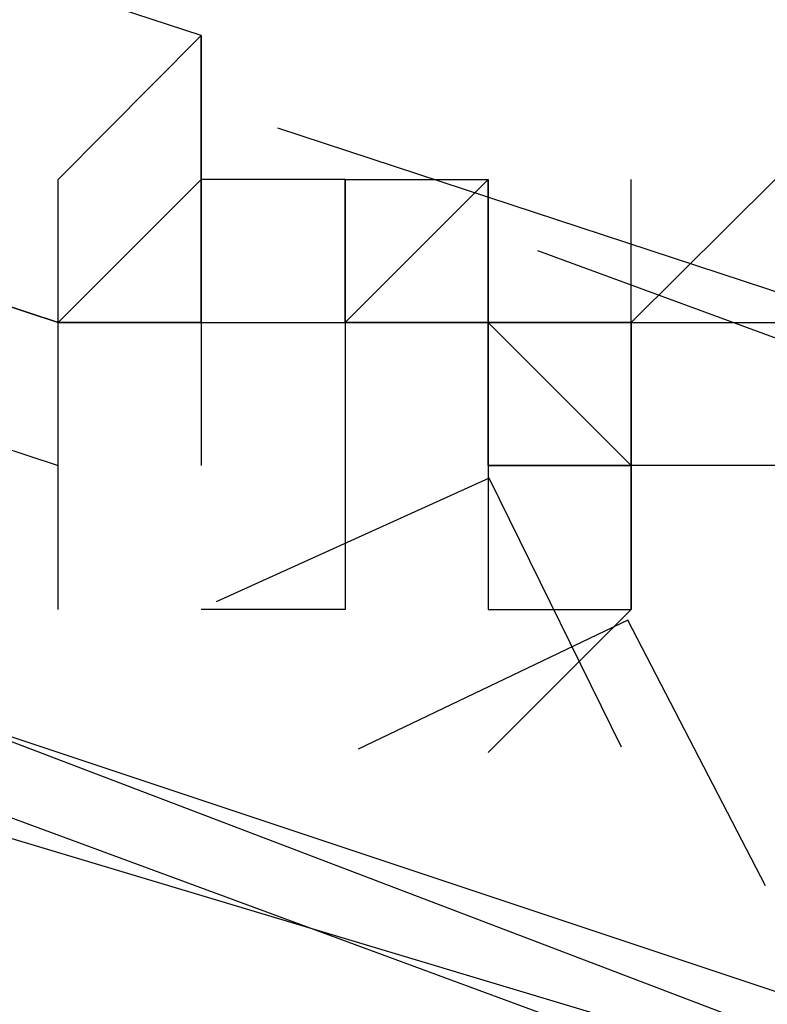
# Model space of a CAD drawing. Header units: feet. Extents: x -79 to 198, y -22 to 181.
# Tile 948 of 982: x 123.1564 to 123.226, y 148.0477 to 148.1393. Entities that reach past the tile are written whole.
import ezdxf

# ---------------------------------------------------------------- set-up
doc = ezdxf.new("R2010")
doc.units = ezdxf.units.FT
doc.layers.add('A-LINEA', color=7, linetype='CONTINUOUS')

msp = doc.modelspace()

# ---------------------------------------------------------------- linework, layer by layer
at = {"layer": 'A-LINEA'}
for p, q in [((123.1733, 148.1378), (123.1733, 148.1378)), ((123.1733, 148.1378), (123.1733, 148.1378)), ((123.1733, 148.1378), (123.1733, 148.1244)), ((123.1733, 148.1378), (123.1733, 148.1244)), ((123.1733, 148.1378), (123.1733, 148.1378)), ((123.1733, 148.1378), (123.1733, 148.1378)), ((123.1733, 148.1378), (123.1733, 148.1244)), ((123.1733, 148.1378), (123.1733, 148.1244)), ((123.1804, 148.1292), (123.2355, 148.1111)), ((123.1804, 148.1292), (123.2355, 148.1111)), ((123.1733, 148.1244), (123.1733, 148.1244)), ((123.1733, 148.1244), (123.1733, 148.1111)), ((123.1733, 148.1244), (123.1733, 148.1244)), ((123.1733, 148.1244), (123.1733, 148.1244)), ((123.1733, 148.1244), (123.1733, 148.1244)), ((123.1733, 148.1244), (123.1733, 148.1244)), ((123.1733, 148.1244), (123.1733, 148.1244)), ((123.1733, 148.1244), (123.1733, 148.1244)), ((123.1733, 148.1244), (123.1733, 148.1244)), ((123.1733, 148.1111), (123.1733, 148.1244)), ((123.1733, 148.1244), (123.1733, 148.1244)), ((123.1733, 148.1244), (123.1733, 148.1244)), ((123.1733, 148.1244), (123.1733, 148.1244)), ((123.1733, 148.1244), (123.1733, 148.1244)), ((123.1733, 148.1244), (123.1733, 148.1244)), ((123.1733, 148.1244), (123.1733, 148.1244)), ((123.1733, 148.1244), (123.1733, 148.1244)), ((123.1733, 148.1244), (123.1733, 148.1244)), ((123.1733, 148.1244), (123.1733, 148.1244)), ((123.1867, 148.1244), (123.1733, 148.1244)), ((123.1867, 148.1244), (123.1733, 148.1244)), ((123.1733, 148.1244), (123.1733, 148.1244)), ((123.1733, 148.1244), (123.1733, 148.1244)), ((123.1733, 148.1244), (123.1733, 148.1244)), ((123.1733, 148.1244), (123.1733, 148.1244)), ((123.1733, 148.1244), (123.1733, 148.1244)), ((123.1733, 148.1244), (123.1733, 148.1244)), ((123.1733, 148.1244), (123.1733, 148.1244)), ((123.1733, 148.1244), (123.1733, 148.1244)), ((123.1733, 148.1244), (123.1733, 148.1244)), ((123.1733, 148.1244), (123.1733, 148.1111)), ((123.1733, 148.1244), (123.1733, 148.1244)), ((123.1733, 148.1244), (123.1733, 148.1244)), ((123.1733, 148.1244), (123.1733, 148.1244)), ((123.1733, 148.1244), (123.1733, 148.1244)), ((123.1733, 148.1244), (123.1733, 148.1244)), ((123.1733, 148.1244), (123.1733, 148.1244)), ((123.1733, 148.1244), (123.1733, 148.1244)), ((123.1733, 148.1111), (123.1733, 148.1244)), ((123.1733, 148.1244), (123.1733, 148.1244)), ((123.1733, 148.1244), (123.1733, 148.1244)), ((123.1733, 148.1244), (123.1733, 148.1244)), ((123.1733, 148.1244), (123.1733, 148.1244)), ((123.1733, 148.1244), (123.1733, 148.1244)), ((123.1733, 148.1244), (123.1733, 148.1244)), ((123.1733, 148.1244), (123.1733, 148.1244)), ((123.1733, 148.1244), (123.1733, 148.1244)), ((123.1733, 148.1244), (123.1733, 148.1244)), ((123.1867, 148.1244), (123.1733, 148.1244)), ((123.1867, 148.1244), (123.1733, 148.1244)), ((123.1733, 148.1244), (123.1733, 148.1244)), ((123.1733, 148.1244), (123.1733, 148.1244)), ((123.1733, 148.1244), (123.1733, 148.1244)), ((123.1733, 148.1244), (123.1733, 148.1244)), ((123.1733, 148.1244), (123.1733, 148.1244)), ((123.1733, 148.1244), (123.1733, 148.1244)), ((123.1733, 148.1244), (123.1733, 148.1244)), ((123.1733, 148.1244), (123.1733, 148.1244)), ((123.1867, 148.1111), (123.2, 148.1244)), ((123.1867, 148.1244), (123.1867, 148.1244)), ((123.1867, 148.1244), (123.1867, 148.1244)), ((123.1867, 148.1244), (123.2, 148.1244)), ((123.1867, 148.1244), (123.2, 148.1244)), ((123.1867, 148.1244), (123.1867, 148.1244)), ((123.1867, 148.1244), (123.1867, 148.1244)), ((123.1867, 148.1244), (123.1867, 148.1244)), ((123.1867, 148.1244), (123.1867, 148.1244)), ((123.1867, 148.1244), (123.1867, 148.1244)), ((123.1867, 148.1244), (123.1867, 148.1244)), ((123.1867, 148.1244), (123.1867, 148.1244)), ((123.1867, 148.1244), (123.1867, 148.1244)), ((123.1867, 148.1244), (123.1867, 148.1244)), ((123.1867, 148.1244), (123.1867, 148.1244)), ((123.1867, 148.1244), (123.1867, 148.1244)), ((123.1867, 148.1244), (123.1867, 148.1244)), ((123.1867, 148.1244), (123.1867, 148.1244)), ((123.1867, 148.1244), (123.1867, 148.1244)), ((123.1867, 148.1244), (123.1867, 148.1244)), ((123.1867, 148.1244), (123.1867, 148.1244)), ((123.1867, 148.1244), (123.1867, 148.1244)), ((123.1867, 148.1244), (123.1867, 148.1244)), ((123.1867, 148.1244), (123.1867, 148.1244)), ((123.1867, 148.1244), (123.1867, 148.1244)), ((123.1867, 148.1244), (123.1867, 148.1244)), ((123.1867, 148.1244), (123.1867, 148.1244)), ((123.1867, 148.1111), (123.2, 148.1244)), ((123.1867, 148.1244), (123.1867, 148.1244)), ((123.1867, 148.1244), (123.1867, 148.1244)), ((123.1867, 148.1244), (123.2, 148.1244)), ((123.1867, 148.1244), (123.2, 148.1244)), ((123.1867, 148.1244), (123.1867, 148.1244)), ((123.1867, 148.1244), (123.1867, 148.1244)), ((123.1867, 148.1244), (123.1867, 148.1244)), ((123.1867, 148.1244), (123.1867, 148.1244)), ((123.1867, 148.1244), (123.1867, 148.1244)), ((123.1867, 148.1244), (123.1867, 148.1244)), ((123.1867, 148.1244), (123.1867, 148.1244)), ((123.1867, 148.1244), (123.1867, 148.1244)), ((123.1867, 148.1244), (123.1867, 148.1244)), ((123.1867, 148.1244), (123.1867, 148.1244)), ((123.1867, 148.1244), (123.1867, 148.1244)), ((123.1867, 148.1244), (123.1867, 148.1244)), ((123.1867, 148.1244), (123.1867, 148.1244)), ((123.1867, 148.1244), (123.1867, 148.1244)), ((123.1867, 148.1244), (123.1867, 148.1244)), ((123.1867, 148.1244), (123.1867, 148.1244)), ((123.1867, 148.1244), (123.1867, 148.1244)), ((123.1867, 148.1244), (123.1867, 148.1244)), ((123.1867, 148.1244), (123.1867, 148.1244)), ((123.1867, 148.1244), (123.1867, 148.1244)), ((123.1867, 148.1244), (123.1867, 148.1244)), ((123.1867, 148.1244), (123.1867, 148.1244)), ((123.2, 148.1244), (123.2, 148.1244)), ((123.2, 148.1244), (123.2, 148.1244)), ((123.2, 148.1244), (123.2, 148.1244)), ((123.2, 148.1244), (123.2, 148.1244)), ((123.2, 148.1111), (123.2, 148.1244)), ((123.2, 148.1244), (123.2, 148.1244)), ((123.2, 148.1244), (123.2, 148.1244)), ((123.2, 148.1244), (123.2, 148.1244)), ((123.2, 148.1244), (123.2, 148.1244)), ((123.2, 148.1244), (123.2, 148.1244)), ((123.2, 148.1244), (123.2, 148.1244)), ((123.2, 148.1244), (123.2, 148.1244)), ((123.2, 148.1244), (123.2, 148.1244)), ((123.2, 148.1244), (123.2, 148.1244)), ((123.2, 148.1244), (123.2, 148.1244)), ((123.2, 148.1244), (123.2, 148.1244)), ((123.2, 148.1244), (123.2, 148.1244)), ((123.2, 148.1244), (123.2, 148.1244)), ((123.2, 148.1244), (123.2, 148.1244)), ((123.2, 148.1244), (123.2, 148.1111)), ((123.2, 148.1244), (123.2, 148.1244)), ((123.2, 148.1244), (123.2, 148.1244)), ((123.2, 148.1244), (123.2, 148.1244)), ((123.2, 148.1244), (123.2, 148.1244)), ((123.2, 148.1244), (123.2, 148.1244)), ((123.2, 148.1244), (123.2, 148.1244)), ((123.2, 148.1244), (123.2, 148.1244)), ((123.2, 148.1244), (123.2, 148.1244)), ((123.2, 148.1244), (123.2, 148.1244)), ((123.2, 148.1244), (123.2, 148.1244)), ((123.2, 148.1111), (123.2, 148.1244)), ((123.2, 148.1244), (123.2, 148.1244)), ((123.2, 148.1244), (123.2, 148.1244)), ((123.2, 148.1244), (123.2, 148.1244)), ((123.2, 148.1244), (123.2, 148.1244)), ((123.2, 148.1244), (123.2, 148.1244)), ((123.2, 148.1244), (123.2, 148.1244)), ((123.2, 148.1244), (123.2, 148.1244)), ((123.2, 148.1244), (123.2, 148.1244)), ((123.2, 148.1244), (123.2, 148.1244)), ((123.2, 148.1244), (123.2, 148.1244)), ((123.2, 148.1244), (123.2, 148.1244)), ((123.2, 148.1244), (123.2, 148.1244)), ((123.2, 148.1244), (123.2, 148.1244)), ((123.2, 148.1244), (123.2, 148.1244)), ((123.2, 148.1244), (123.2, 148.1111)), ((123.2, 148.1244), (123.2, 148.1244)), ((123.2, 148.1244), (123.2, 148.1244)), ((123.2, 148.1244), (123.2, 148.1244)), ((123.2, 148.1244), (123.2, 148.1244)), ((123.2, 148.1244), (123.2, 148.1244)), ((123.2, 148.1244), (123.2, 148.1244)), ((123.2133, 148.1111), (123.2133, 148.1244)), ((123.2133, 148.1244), (123.2133, 148.1244)), ((123.2133, 148.1244), (123.2133, 148.1244)), ((123.2133, 148.1244), (123.2133, 148.1244)), ((123.2267, 148.1244), (123.2133, 148.1111)), ((123.2133, 148.1111), (123.2133, 148.1244)), ((123.2133, 148.1244), (123.2133, 148.1244)), ((123.2133, 148.1244), (123.2133, 148.1244)), ((123.2133, 148.1244), (123.2133, 148.1244)), ((123.2267, 148.1244), (123.2133, 148.1111)), ((123.2046, 148.1178), (123.259, 148.0978)), ((123.2046, 148.1178), (123.259, 148.0978)), ((123.16, 148.1111), (123.16, 148.1111)), ((123.16, 148.1111), (123.1733, 148.1111)), ((123.16, 148.1111), (123.16, 148.1111)), ((123.16, 148.1111), (123.16, 148.1111)), ((123.16, 148.1111), (123.16, 148.1111)), ((123.16, 148.1111), (123.16, 148.1111)), ((123.16, 148.1111), (123.16, 148.1111)), ((123.16, 148.1111), (123.16, 148.1111)), ((123.1733, 148.1111), (123.16, 148.1111)), ((123.1733, 148.1111), (123.16, 148.1111)), ((123.16, 148.1111), (123.16, 148.1111)), ((123.16, 148.1111), (123.16, 148.1111)), ((123.16, 148.1111), (123.1733, 148.1111)), ((123.16, 148.1111), (123.16, 148.1111)), ((123.16, 148.1111), (123.16, 148.1111)), ((123.16, 148.1111), (123.16, 148.1111)), ((123.16, 148.1111), (123.16, 148.1111)), ((123.16, 148.1111), (123.16, 148.1111)), ((123.16, 148.1111), (123.16, 148.1111)), ((123.1733, 148.1111), (123.16, 148.1111)), ((123.1733, 148.1111), (123.16, 148.1111)), ((123.16, 148.1111), (123.16, 148.1111)), ((123.1733, 148.1111), (123.1733, 148.1111)), ((123.1733, 148.1111), (123.1733, 148.1111)), ((123.1733, 148.1111), (123.1733, 148.1111)), ((123.1733, 148.1111), (123.1733, 148.1111)), ((123.1733, 148.1111), (123.1733, 148.1111)), ((123.1733, 148.1111), (123.1733, 148.1111)), ((123.1733, 148.1111), (123.1733, 148.1111)), ((123.1733, 148.1111), (123.1733, 148.1111)), ((123.1733, 148.1111), (123.1733, 148.1111)), ((123.1733, 148.1111), (123.1733, 148.1111)), ((123.1733, 148.1111), (123.1733, 148.1111)), ((123.1733, 148.1111), (123.1867, 148.1111)), ((123.1733, 148.1111), (123.1733, 148.1111)), ((123.1733, 148.1111), (123.1733, 148.1111)), ((123.1733, 148.1111), (123.1867, 148.1111)), ((123.1733, 148.1111), (123.1733, 148.1111)), ((123.1733, 148.1111), (123.1733, 148.1111)), ((123.1733, 148.1111), (123.1733, 148.0978)), ((123.1733, 148.1111), (123.1733, 148.1111)), ((123.1733, 148.1111), (123.1733, 148.1111)), ((123.1733, 148.1111), (123.1733, 148.1111)), ((123.1733, 148.1111), (123.1733, 148.1111)), ((123.1733, 148.1111), (123.1733, 148.0978)), ((123.1733, 148.1111), (123.1733, 148.1111)), ((123.1733, 148.1111), (123.1733, 148.1111)), ((123.1733, 148.1111), (123.1733, 148.1111)), ((123.1733, 148.1111), (123.1733, 148.1111)), ((123.1733, 148.1111), (123.1733, 148.1111)), ((123.1733, 148.1111), (123.1733, 148.1111)), ((123.1733, 148.1111), (123.1733, 148.1111)), ((123.1733, 148.1111), (123.1733, 148.1111)), ((123.1733, 148.1111), (123.1733, 148.1111)), ((123.1733, 148.1111), (123.1733, 148.1111)), ((123.1733, 148.1111), (123.1733, 148.1111)), ((123.1733, 148.1111), (123.1733, 148.1111)), ((123.1733, 148.1111), (123.1733, 148.1111)), ((123.1733, 148.1111), (123.1733, 148.1111)), ((123.1733, 148.1111), (123.1733, 148.1111)), ((123.1733, 148.1111), (123.1867, 148.1111)), ((123.1733, 148.1111), (123.1733, 148.1111)), ((123.1733, 148.1111), (123.1733, 148.1111)), ((123.1733, 148.1111), (123.1867, 148.1111)), ((123.1733, 148.1111), (123.1733, 148.1111)), ((123.1733, 148.1111), (123.1733, 148.1111)), ((123.1733, 148.1111), (123.1733, 148.0978)), ((123.1733, 148.1111), (123.1733, 148.1111)), ((123.1733, 148.1111), (123.1733, 148.1111)), ((123.1733, 148.1111), (123.1733, 148.1111)), ((123.1733, 148.1111), (123.1733, 148.1111)), ((123.1733, 148.1111), (123.1733, 148.0978)), ((123.1733, 148.1111), (123.1733, 148.1111)), ((123.1733, 148.1111), (123.1733, 148.1111)), ((123.1733, 148.1111), (123.1733, 148.1111)), ((123.1733, 148.1111), (123.1733, 148.1111)), ((123.1867, 148.1111), (123.1867, 148.1111)), ((123.1867, 148.1111), (123.1867, 148.1111)), ((123.2, 148.1111), (123.1867, 148.1111)), ((123.2, 148.1111), (123.1867, 148.1111)), ((123.1867, 148.1111), (123.1867, 148.1111)), ((123.1867, 148.1111), (123.1867, 148.1111)), ((123.1867, 148.1111), (123.1867, 148.1111)), ((123.1867, 148.1111), (123.1867, 148.1111)), ((123.1867, 148.1111), (123.1867, 148.1111)), ((123.2, 148.1111), (123.1867, 148.1111)), ((123.1867, 148.1111), (123.1867, 148.1111)), ((123.1867, 148.1111), (123.1867, 148.1111)), ((123.1867, 148.1111), (123.1867, 148.1111)), ((123.1867, 148.1111), (123.1867, 148.1111)), ((123.2, 148.1111), (123.1867, 148.1111)), ((123.1867, 148.1111), (123.1867, 148.1111)), ((123.1867, 148.1111), (123.1867, 148.1111)), ((123.1867, 148.1111), (123.1867, 148.1111)), ((123.1867, 148.1111), (123.1867, 148.1111)), ((123.1867, 148.1111), (123.1867, 148.1111)), ((123.1867, 148.1111), (123.1867, 148.1111)), ((123.1867, 148.1111), (123.1867, 148.1111)), ((123.1867, 148.1111), (123.1867, 148.1111)), ((123.1867, 148.1111), (123.1867, 148.1111)), ((123.1867, 148.1111), (123.1867, 148.1111)), ((123.1867, 148.1111), (123.1867, 148.1111)), ((123.1867, 148.1111), (123.1867, 148.1111)), ((123.1867, 148.1111), (123.1867, 148.1111)), ((123.1867, 148.1111), (123.1867, 148.1111)), ((123.1867, 148.1111), (123.2, 148.1111)), ((123.1867, 148.1111), (123.1867, 148.1111)), ((123.1867, 148.1111), (123.1867, 148.1111)), ((123.1867, 148.1111), (123.1867, 148.0978)), ((123.1867, 148.1111), (123.1867, 148.1111)), ((123.1867, 148.1111), (123.1867, 148.1111)), ((123.1867, 148.1111), (123.1867, 148.1111)), ((123.1867, 148.1111), (123.1867, 148.1111)), ((123.1867, 148.1111), (123.1867, 148.1111)), ((123.1867, 148.1111), (123.1867, 148.1111)), ((123.1867, 148.1111), (123.1867, 148.1111)), ((123.1867, 148.1111), (123.1867, 148.1111)), ((123.1867, 148.1111), (123.1867, 148.1111)), ((123.1867, 148.1111), (123.1867, 148.1111)), ((123.1867, 148.1111), (123.1867, 148.1111)), ((123.1867, 148.1111), (123.1867, 148.1111)), ((123.1867, 148.1111), (123.1867, 148.1111)), ((123.1867, 148.1111), (123.1867, 148.1111)), ((123.1867, 148.1111), (123.1867, 148.1111)), ((123.2, 148.1111), (123.1867, 148.1111)), ((123.2, 148.1111), (123.1867, 148.1111)), ((123.1867, 148.1111), (123.1867, 148.1111)), ((123.1867, 148.1111), (123.1867, 148.1111)), ((123.1867, 148.1111), (123.1867, 148.1111)), ((123.1867, 148.1111), (123.1867, 148.1111)), ((123.1867, 148.1111), (123.1867, 148.1111)), ((123.2, 148.1111), (123.1867, 148.1111)), ((123.1867, 148.1111), (123.1867, 148.1111)), ((123.1867, 148.1111), (123.1867, 148.1111)), ((123.1867, 148.1111), (123.1867, 148.1111)), ((123.1867, 148.1111), (123.1867, 148.1111)), ((123.2, 148.1111), (123.1867, 148.1111)), ((123.1867, 148.1111), (123.1867, 148.1111)), ((123.1867, 148.1111), (123.1867, 148.1111)), ((123.1867, 148.1111), (123.1867, 148.1111)), ((123.1867, 148.1111), (123.1867, 148.1111)), ((123.1867, 148.1111), (123.1867, 148.1111)), ((123.1867, 148.1111), (123.1867, 148.1111)), ((123.1867, 148.1111), (123.1867, 148.1111)), ((123.1867, 148.1111), (123.1867, 148.1111)), ((123.1867, 148.1111), (123.1867, 148.1111)), ((123.1867, 148.1111), (123.1867, 148.1111)), ((123.1867, 148.1111), (123.1867, 148.1111)), ((123.1867, 148.1111), (123.1867, 148.1111)), ((123.1867, 148.1111), (123.1867, 148.1111)), ((123.1867, 148.1111), (123.1867, 148.1111)), ((123.1867, 148.1111), (123.2, 148.1111)), ((123.1867, 148.1111), (123.1867, 148.1111)), ((123.1867, 148.1111), (123.1867, 148.1111)), ((123.1867, 148.1111), (123.1867, 148.0978)), ((123.1867, 148.1111), (123.1867, 148.1111)), ((123.1867, 148.1111), (123.1867, 148.1111)), ((123.1867, 148.1111), (123.1867, 148.1111)), ((123.1867, 148.1111), (123.1867, 148.1111)), ((123.1867, 148.1111), (123.1867, 148.1111)), ((123.1867, 148.1111), (123.1867, 148.1111)), ((123.1867, 148.1111), (123.1867, 148.1111)), ((123.1867, 148.1111), (123.1867, 148.1111)), ((123.1867, 148.1111), (123.1867, 148.1111)), ((123.1867, 148.1111), (123.1867, 148.1111)), ((123.1867, 148.1111), (123.1867, 148.1111)), ((123.1867, 148.1111), (123.1867, 148.1111)), ((123.1867, 148.1111), (123.1867, 148.1111)), ((123.2, 148.1111), (123.2, 148.1111)), ((123.2, 148.0978), (123.2, 148.1111)), ((123.2, 148.1111), (123.2, 148.1111)), ((123.2, 148.1111), (123.2, 148.1111)), ((123.2, 148.1111), (123.2, 148.1111)), ((123.2, 148.1111), (123.2, 148.1111)), ((123.2, 148.1111), (123.2, 148.1111)), ((123.2, 148.1111), (123.2, 148.1111)), ((123.2, 148.1111), (123.2, 148.0978)), ((123.2, 148.1111), (123.2, 148.1111)), ((123.2, 148.1111), (123.2, 148.1111)), ((123.2133, 148.0978), (123.2, 148.1111)), ((123.2, 148.1111), (123.2, 148.1111)), ((123.2, 148.1111), (123.2, 148.1111)), ((123.2, 148.1111), (123.2, 148.1111)), ((123.2, 148.1111), (123.2, 148.1111)), ((123.2, 148.1111), (123.2, 148.1111)), ((123.2, 148.1111), (123.2, 148.0978)), ((123.2, 148.1111), (123.2, 148.1111)), ((123.2, 148.1111), (123.2, 148.1111)), ((123.2, 148.1111), (123.2, 148.1111)), ((123.2, 148.1111), (123.2, 148.1111)), ((123.2, 148.1111), (123.2, 148.1111)), ((123.2, 148.1111), (123.2, 148.1111)), ((123.2, 148.1111), (123.2, 148.1111)), ((123.2, 148.1111), (123.2, 148.1111)), ((123.2, 148.1111), (123.2133, 148.1111)), ((123.2, 148.1111), (123.2, 148.1111)), ((123.2, 148.1111), (123.2, 148.1111)), ((123.2, 148.1111), (123.2, 148.1111)), ((123.2, 148.1111), (123.2, 148.1111)), ((123.2, 148.1111), (123.2, 148.1111)), ((123.2, 148.1111), (123.2, 148.1111)), ((123.2, 148.1111), (123.2, 148.1111)), ((123.2, 148.1111), (123.2, 148.1111)), ((123.2, 148.1111), (123.2, 148.1111)), ((123.2, 148.1111), (123.2, 148.1111)), ((123.2, 148.1111), (123.2, 148.1111)), ((123.2, 148.1111), (123.2, 148.1111)), ((123.2, 148.1111), (123.2, 148.1111)), ((123.2, 148.1111), (123.2, 148.1111)), ((123.2, 148.1111), (123.2, 148.1111)), ((123.2, 148.1111), (123.2, 148.1111)), ((123.2, 148.1111), (123.2, 148.1111)), ((123.2, 148.1111), (123.2, 148.1111)), ((123.2, 148.1111), (123.2, 148.1111)), ((123.2, 148.1111), (123.2, 148.0978)), ((123.2, 148.1111), (123.2, 148.1111)), ((123.2133, 148.1111), (123.2, 148.1111)), ((123.2, 148.0978), (123.2, 148.1111)), ((123.2, 148.1111), (123.2, 148.1111)), ((123.2, 148.0978), (123.2, 148.1111)), ((123.2, 148.1111), (123.2, 148.1111)), ((123.2, 148.1111), (123.2, 148.1111)), ((123.2, 148.1111), (123.2, 148.1111)), ((123.2, 148.1111), (123.2, 148.1111)), ((123.2, 148.1111), (123.2, 148.1111)), ((123.2, 148.1111), (123.2, 148.1111)), ((123.2, 148.1111), (123.2, 148.0978)), ((123.2, 148.1111), (123.2, 148.1111)), ((123.2, 148.1111), (123.2, 148.1111)), ((123.2133, 148.0978), (123.2, 148.1111)), ((123.2, 148.1111), (123.2, 148.1111)), ((123.2, 148.1111), (123.2, 148.1111)), ((123.2, 148.1111), (123.2, 148.1111)), ((123.2, 148.1111), (123.2, 148.1111)), ((123.2, 148.1111), (123.2, 148.1111)), ((123.2, 148.1111), (123.2, 148.0978)), ((123.2, 148.1111), (123.2, 148.1111)), ((123.2, 148.1111), (123.2, 148.1111)), ((123.2, 148.1111), (123.2, 148.1111)), ((123.2, 148.1111), (123.2, 148.1111)), ((123.2, 148.1111), (123.2, 148.1111)), ((123.2, 148.1111), (123.2, 148.1111)), ((123.2, 148.1111), (123.2, 148.1111)), ((123.2, 148.1111), (123.2, 148.1111)), ((123.2, 148.1111), (123.2133, 148.1111)), ((123.2, 148.1111), (123.2, 148.1111)), ((123.2, 148.1111), (123.2, 148.1111)), ((123.2, 148.1111), (123.2, 148.1111)), ((123.2, 148.1111), (123.2, 148.1111)), ((123.2, 148.1111), (123.2, 148.1111)), ((123.2, 148.1111), (123.2, 148.1111)), ((123.2, 148.1111), (123.2, 148.1111)), ((123.2, 148.1111), (123.2, 148.1111)), ((123.2, 148.1111), (123.2, 148.1111)), ((123.2, 148.1111), (123.2, 148.1111)), ((123.2, 148.1111), (123.2, 148.1111)), ((123.2, 148.1111), (123.2, 148.1111)), ((123.2, 148.1111), (123.2, 148.1111)), ((123.2, 148.1111), (123.2, 148.1111)), ((123.2, 148.1111), (123.2, 148.1111)), ((123.2, 148.1111), (123.2, 148.1111)), ((123.2, 148.1111), (123.2, 148.1111)), ((123.2, 148.1111), (123.2, 148.1111)), ((123.2, 148.1111), (123.2, 148.1111)), ((123.2, 148.1111), (123.2, 148.0978)), ((123.2, 148.1111), (123.2, 148.1111)), ((123.2133, 148.1111), (123.2, 148.1111)), ((123.2, 148.0978), (123.2, 148.1111)), ((123.2133, 148.1111), (123.2133, 148.1111)), ((123.2133, 148.1111), (123.2267, 148.1111)), ((123.2133, 148.0978), (123.2133, 148.1111)), ((123.2133, 148.1111), (123.2133, 148.1111)), ((123.2133, 148.1111), (123.2133, 148.1111)), ((123.2133, 148.1111), (123.2133, 148.1111)), ((123.2133, 148.1111), (123.2133, 148.1111)), ((123.2133, 148.1111), (123.2133, 148.1111)), ((123.2133, 148.1111), (123.2133, 148.1111)), ((123.2133, 148.1111), (123.2133, 148.1111)), ((123.2133, 148.1111), (123.2133, 148.1111)), ((123.2133, 148.1111), (123.2133, 148.1111)), ((123.2133, 148.1111), (123.2133, 148.1111)), ((123.2133, 148.1111), (123.2133, 148.1111)), ((123.2133, 148.1111), (123.2133, 148.1111)), ((123.2133, 148.1111), (123.2133, 148.1111)), ((123.2133, 148.1111), (123.2133, 148.1111)), ((123.2133, 148.1111), (123.2133, 148.1111)), ((123.2133, 148.1111), (123.2133, 148.1111)), ((123.2133, 148.1111), (123.2133, 148.1111)), ((123.2133, 148.1111), (123.2133, 148.0978)), ((123.2133, 148.1111), (123.2133, 148.1111)), ((123.2133, 148.1111), (123.2133, 148.1111)), ((123.2133, 148.1111), (123.2133, 148.1111)), ((123.2133, 148.1111), (123.2133, 148.1111)), ((123.2133, 148.1111), (123.2133, 148.1111)), ((123.2133, 148.0978), (123.2133, 148.1111)), ((123.2133, 148.1111), (123.2133, 148.1111)), ((123.2133, 148.1111), (123.2133, 148.1111)), ((123.2133, 148.1111), (123.2133, 148.1111)), ((123.2133, 148.1111), (123.2133, 148.1111)), ((123.2133, 148.1111), (123.2133, 148.1111)), ((123.2133, 148.1111), (123.2133, 148.1111)), ((123.2133, 148.1111), (123.2133, 148.1111)), ((123.2133, 148.1111), (123.2133, 148.1111)), ((123.2133, 148.1111), (123.2133, 148.1111)), ((123.2133, 148.1111), (123.2133, 148.1111)), ((123.2133, 148.1111), (123.2133, 148.1111)), ((123.2133, 148.1111), (123.2133, 148.1111)), ((123.2133, 148.1111), (123.2133, 148.1111)), ((123.2133, 148.1111), (123.2133, 148.1111)), ((123.2133, 148.1111), (123.2133, 148.1111)), ((123.2133, 148.1111), (123.2133, 148.1111)), ((123.2133, 148.1111), (123.2133, 148.1111)), ((123.2133, 148.1111), (123.2133, 148.1111)), ((123.2133, 148.1111), (123.2133, 148.1111)), ((123.2133, 148.1111), (123.2133, 148.1111)), ((123.2133, 148.1111), (123.2133, 148.1111)), ((123.2133, 148.1111), (123.2133, 148.1111)), ((123.2133, 148.1111), (123.2133, 148.1111)), ((123.2133, 148.1111), (123.2133, 148.1111)), ((123.2133, 148.1111), (123.2133, 148.1111)), ((123.2133, 148.1111), (123.2133, 148.1111)), ((123.2133, 148.1111), (123.2133, 148.1111)), ((123.2133, 148.1111), (123.2133, 148.1111)), ((123.2133, 148.1111), (123.2133, 148.1111)), ((123.2133, 148.1111), (123.2133, 148.1111)), ((123.2133, 148.1111), (123.2133, 148.1111)), ((123.2133, 148.1111), (123.2133, 148.1111)), ((123.2133, 148.1111), (123.2133, 148.1111)), ((123.2133, 148.1111), (123.2133, 148.1111)), ((123.2133, 148.1111), (123.2267, 148.1111)), ((123.2133, 148.0978), (123.2133, 148.1111)), ((123.2133, 148.1111), (123.2133, 148.1111)), ((123.2133, 148.1111), (123.2133, 148.1111)), ((123.2133, 148.1111), (123.2133, 148.1111)), ((123.2133, 148.1111), (123.2133, 148.1111)), ((123.2133, 148.1111), (123.2133, 148.1111)), ((123.2133, 148.1111), (123.2133, 148.1111)), ((123.2133, 148.1111), (123.2133, 148.1111)), ((123.2133, 148.1111), (123.2133, 148.1111)), ((123.2133, 148.1111), (123.2133, 148.1111)), ((123.2133, 148.1111), (123.2133, 148.1111)), ((123.2133, 148.1111), (123.2133, 148.1111)), ((123.2133, 148.1111), (123.2133, 148.1111)), ((123.2133, 148.1111), (123.2133, 148.1111)), ((123.2133, 148.1111), (123.2133, 148.1111)), ((123.2133, 148.1111), (123.2133, 148.1111)), ((123.2133, 148.1111), (123.2133, 148.1111)), ((123.2133, 148.1111), (123.2133, 148.1111)), ((123.2133, 148.1111), (123.2133, 148.0978)), ((123.2133, 148.1111), (123.2133, 148.1111)), ((123.2133, 148.1111), (123.2133, 148.1111)), ((123.2133, 148.1111), (123.2133, 148.1111)), ((123.2133, 148.1111), (123.2133, 148.1111)), ((123.2133, 148.1111), (123.2133, 148.1111)), ((123.2133, 148.0978), (123.2133, 148.1111)), ((123.2133, 148.1111), (123.2133, 148.1111)), ((123.2133, 148.1111), (123.2133, 148.1111)), ((123.2133, 148.1111), (123.2133, 148.1111)), ((123.2133, 148.1111), (123.2133, 148.1111)), ((123.2133, 148.1111), (123.2133, 148.1111)), ((123.2133, 148.1111), (123.2133, 148.1111)), ((123.2133, 148.1111), (123.2133, 148.1111)), ((123.2133, 148.1111), (123.2133, 148.1111)), ((123.2133, 148.1111), (123.2133, 148.1111)), ((123.2133, 148.1111), (123.2133, 148.1111)), ((123.2133, 148.1111), (123.2133, 148.1111)), ((123.2133, 148.1111), (123.2133, 148.1111)), ((123.2133, 148.1111), (123.2133, 148.1111)), ((123.2133, 148.1111), (123.2133, 148.1111)), ((123.2133, 148.1111), (123.2133, 148.1111)), ((123.2133, 148.1111), (123.2133, 148.1111)), ((123.2133, 148.1111), (123.2133, 148.1111)), ((123.2133, 148.1111), (123.2133, 148.1111)), ((123.2133, 148.1111), (123.2133, 148.1111)), ((123.2133, 148.1111), (123.2133, 148.1111)), ((123.2133, 148.1111), (123.2133, 148.1111)), ((123.2133, 148.1111), (123.2133, 148.1111)), ((123.2133, 148.1111), (123.2133, 148.1111)), ((123.2133, 148.1111), (123.2133, 148.1111)), ((123.2133, 148.1111), (123.2133, 148.1111)), ((123.2133, 148.1111), (123.2133, 148.1111)), ((123.2133, 148.1111), (123.2133, 148.1111)), ((123.2133, 148.1111), (123.2133, 148.1111)), ((123.2133, 148.1111), (123.2133, 148.1111)), ((123.2133, 148.1111), (123.2133, 148.1111)), ((123.2133, 148.1111), (123.2133, 148.1111)), ((123.2133, 148.1111), (123.2133, 148.1111)), ((123.2133, 148.1111), (123.2133, 148.1111)), ((123.16, 148.0978), (123.16, 148.0978)), ((123.16, 148.0978), (123.16, 148.0978)), ((123.16, 148.0978), (123.16, 148.0978)), ((123.16, 148.0978), (123.16, 148.0978)), ((123.16, 148.0978), (123.16, 148.0978)), ((123.16, 148.0978), (123.16, 148.0978)), ((123.16, 148.0978), (123.16, 148.0978)), ((123.16, 148.0978), (123.16, 148.0978)), ((123.16, 148.0978), (123.16, 148.0978)), ((123.16, 148.0978), (123.16, 148.0978)), ((123.16, 148.0978), (123.16, 148.0978)), ((123.16, 148.0978), (123.16, 148.0978)), ((123.16, 148.0978), (123.16, 148.0978)), ((123.16, 148.0978), (123.16, 148.0978)), ((123.16, 148.0978), (123.16, 148.0978)), ((123.16, 148.0978), (123.16, 148.0978)), ((123.16, 148.0978), (123.16, 148.0978)), ((123.16, 148.0978), (123.16, 148.0978)), ((123.16, 148.0978), (123.16, 148.0978)), ((123.16, 148.0978), (123.16, 148.0978)), ((123.16, 148.0978), (123.16, 148.0978)), ((123.16, 148.0978), (123.16, 148.0978)), ((123.16, 148.0978), (123.16, 148.0978)), ((123.16, 148.0978), (123.16, 148.0978)), ((123.16, 148.0978), (123.16, 148.0978)), ((123.16, 148.0978), (123.16, 148.0978)), ((123.1733, 148.0978), (123.1733, 148.0978)), ((123.1733, 148.0978), (123.1733, 148.0978)), ((123.1733, 148.0978), (123.1733, 148.0978)), ((123.1733, 148.0978), (123.1733, 148.0978)), ((123.1733, 148.0978), (123.1733, 148.0978)), ((123.1733, 148.0978), (123.1733, 148.0978)), ((123.1733, 148.0978), (123.1733, 148.0978)), ((123.1733, 148.0978), (123.1733, 148.0978)), ((123.1733, 148.0978), (123.1733, 148.0978)), ((123.1733, 148.0978), (123.1733, 148.0978)), ((123.1733, 148.0978), (123.1733, 148.0978)), ((123.1733, 148.0978), (123.1733, 148.0978)), ((123.1733, 148.0978), (123.1733, 148.0978)), ((123.1733, 148.0978), (123.1733, 148.0978)), ((123.1733, 148.0978), (123.1733, 148.0978)), ((123.1733, 148.0978), (123.1733, 148.0978)), ((123.1867, 148.0978), (123.1867, 148.0978)), ((123.1867, 148.0978), (123.1867, 148.0978)), ((123.1867, 148.0978), (123.1867, 148.0978)), ((123.1867, 148.0978), (123.1867, 148.0978)), ((123.1867, 148.0978), (123.1867, 148.0978)), ((123.1867, 148.0978), (123.1867, 148.0978)), ((123.1867, 148.0978), (123.1867, 148.0978)), ((123.1867, 148.0978), (123.1867, 148.0978)), ((123.1867, 148.0978), (123.1867, 148.0978)), ((123.1867, 148.0978), (123.1867, 148.0978)), ((123.1867, 148.0978), (123.1867, 148.0978)), ((123.1867, 148.0978), (123.1867, 148.0978)), ((123.1867, 148.0978), (123.1867, 148.0978)), ((123.1867, 148.0978), (123.1867, 148.0978)), ((123.1867, 148.0978), (123.1867, 148.0978)), ((123.1867, 148.0978), (123.1867, 148.0978)), ((123.1867, 148.0978), (123.1867, 148.0978)), ((123.1867, 148.0978), (123.1867, 148.0978)), ((123.1867, 148.0978), (123.1867, 148.0978)), ((123.1867, 148.0978), (123.1867, 148.0978)), ((123.1867, 148.0978), (123.1867, 148.0978)), ((123.1867, 148.0978), (123.1867, 148.0978)), ((123.1867, 148.0978), (123.1867, 148.0978)), ((123.1867, 148.0978), (123.1867, 148.0978)), ((123.1867, 148.0978), (123.1867, 148.0978)), ((123.1867, 148.0978), (123.1867, 148.0978)), ((123.2, 148.0978), (123.2, 148.0978)), ((123.2, 148.0978), (123.2, 148.0978)), ((123.2, 148.0978), (123.2, 148.0978)), ((123.2, 148.0978), (123.2, 148.0978)), ((123.2, 148.0978), (123.2, 148.0978)), ((123.2, 148.0978), (123.2, 148.0978)), ((123.2, 148.0978), (123.2, 148.0978)), ((123.2, 148.0978), (123.2, 148.0978)), ((123.2, 148.0978), (123.2, 148.0978)), ((123.2, 148.0978), (123.2, 148.0978)), ((123.2, 148.0978), (123.2, 148.0978)), ((123.2133, 148.0978), (123.2, 148.0978)), ((123.2, 148.0978), (123.2, 148.0978)), ((123.2, 148.0978), (123.2, 148.0978)), ((123.2, 148.0978), (123.2, 148.0978)), ((123.2, 148.0978), (123.2, 148.0978)), ((123.2, 148.0978), (123.2, 148.0978)), ((123.2, 148.0978), (123.2, 148.0978)), ((123.2, 148.0978), (123.2, 148.0978)), ((123.2, 148.0978), (123.2, 148.0978)), ((123.2, 148.0978), (123.2, 148.0978)), ((123.2, 148.0978), (123.2, 148.0978)), ((123.2, 148.0978), (123.2, 148.0978)), ((123.2, 148.0978), (123.2, 148.0978)), ((123.2133, 148.0978), (123.2, 148.0978)), ((123.2, 148.0978), (123.2, 148.0978)), ((123.2, 148.0978), (123.2, 148.0978)), ((123.2, 148.0978), (123.2, 148.0978)), ((123.2, 148.0978), (123.2, 148.0978)), ((123.2, 148.0978), (123.2, 148.0978)), ((123.2, 148.0978), (123.2, 148.0978)), ((123.2, 148.0978), (123.2, 148.0978)), ((123.2, 148.0978), (123.2, 148.0978)), ((123.2, 148.0978), (123.2, 148.0978)), ((123.2, 148.0978), (123.2, 148.0844)), ((123.2, 148.0978), (123.2, 148.0978)), ((123.2, 148.0978), (123.2, 148.0978)), ((123.2, 148.0978), (123.2, 148.0978)), ((123.2, 148.0978), (123.2, 148.0978)), ((123.2, 148.0978), (123.2, 148.0978)), ((123.2, 148.0978), (123.2, 148.0978)), ((123.2, 148.0978), (123.2, 148.0978)), ((123.2, 148.0978), (123.2, 148.0978)), ((123.2, 148.0978), (123.2, 148.0978)), ((123.2, 148.0978), (123.2, 148.0978)), ((123.2, 148.0978), (123.2, 148.0978)), ((123.2, 148.0978), (123.2, 148.0978)), ((123.2, 148.0978), (123.2, 148.0978)), ((123.2, 148.0978), (123.2, 148.0978)), ((123.2, 148.0978), (123.2, 148.0978)), ((123.2, 148.0978), (123.2, 148.0978)), ((123.2, 148.0978), (123.2, 148.0978)), ((123.2, 148.0978), (123.2, 148.0978)), ((123.2133, 148.0978), (123.2, 148.0978)), ((123.2, 148.0978), (123.2, 148.0978)), ((123.2, 148.0978), (123.2, 148.0978)), ((123.2, 148.0978), (123.2, 148.0978)), ((123.2, 148.0978), (123.2, 148.0978)), ((123.2, 148.0978), (123.2, 148.0978)), ((123.2, 148.0978), (123.2, 148.0978)), ((123.2, 148.0978), (123.2, 148.0978)), ((123.2, 148.0978), (123.2, 148.0978)), ((123.2, 148.0978), (123.2, 148.0978)), ((123.2, 148.0978), (123.2, 148.0978)), ((123.2, 148.0978), (123.2, 148.0978)), ((123.2, 148.0978), (123.2, 148.0978)), ((123.2133, 148.0978), (123.2, 148.0978)), ((123.2, 148.0978), (123.2, 148.0978)), ((123.2, 148.0978), (123.2, 148.0978)), ((123.2, 148.0978), (123.2, 148.0978)), ((123.2, 148.0978), (123.2, 148.0978)), ((123.2, 148.0978), (123.2, 148.0978)), ((123.2, 148.0978), (123.2, 148.0978)), ((123.2, 148.0978), (123.2, 148.0978)), ((123.2, 148.0978), (123.2, 148.0978)), ((123.2, 148.0978), (123.2, 148.0978)), ((123.2, 148.0978), (123.2, 148.0844)), ((123.2, 148.0978), (123.2, 148.0978)), ((123.2, 148.0978), (123.2, 148.0978)), ((123.2, 148.0978), (123.2, 148.0978)), ((123.2, 148.0978), (123.2, 148.0978)), ((123.2, 148.0978), (123.2, 148.0978)), ((123.2, 148.0978), (123.2, 148.0978)), ((123.2, 148.0978), (123.2, 148.0978)), ((123.2133, 148.0978), (123.2133, 148.0978)), ((123.2133, 148.0978), (123.2133, 148.0978)), ((123.2267, 148.0978), (123.2133, 148.0978)), ((123.2133, 148.0978), (123.2133, 148.0978)), ((123.2133, 148.0978), (123.2133, 148.0978)), ((123.2133, 148.0978), (123.2133, 148.0978)), ((123.2133, 148.0978), (123.2133, 148.0978)), ((123.2133, 148.0978), (123.2133, 148.0978)), ((123.2133, 148.0978), (123.2133, 148.0978)), ((123.2133, 148.0978), (123.2133, 148.0978)), ((123.2133, 148.0978), (123.2133, 148.0978)), ((123.2133, 148.0978), (123.2133, 148.0978)), ((123.2133, 148.0978), (123.2133, 148.0978)), ((123.2133, 148.0978), (123.2133, 148.0978)), ((123.2133, 148.0978), (123.2133, 148.0844)), ((123.2133, 148.0978), (123.2133, 148.0978)), ((123.2133, 148.0978), (123.2133, 148.0978)), ((123.2133, 148.0978), (123.2133, 148.0978)), ((123.2133, 148.0978), (123.2133, 148.0978)), ((123.2133, 148.0978), (123.2133, 148.0978)), ((123.2133, 148.0978), (123.2133, 148.0978)), ((123.2133, 148.0978), (123.2133, 148.0978)), ((123.2133, 148.0978), (123.2133, 148.0978)), ((123.2133, 148.0978), (123.2133, 148.0978)), ((123.2133, 148.0978), (123.2133, 148.0978)), ((123.2133, 148.0978), (123.2133, 148.0978)), ((123.2133, 148.0978), (123.2133, 148.0978)), ((123.2133, 148.0978), (123.2133, 148.0978)), ((123.2133, 148.0978), (123.2133, 148.0978)), ((123.2133, 148.0978), (123.2133, 148.0978)), ((123.2133, 148.0844), (123.2133, 148.0978)), ((123.2133, 148.0978), (123.2133, 148.0978)), ((123.2133, 148.0978), (123.2133, 148.0978)), ((123.2133, 148.0978), (123.2133, 148.0978)), ((123.2133, 148.0978), (123.2133, 148.0978)), ((123.2133, 148.0978), (123.2133, 148.0978)), ((123.2133, 148.0978), (123.2133, 148.0978)), ((123.2133, 148.0978), (123.2133, 148.0978)), ((123.2133, 148.0978), (123.2133, 148.0978)), ((123.2133, 148.0978), (123.2133, 148.0978)), ((123.2133, 148.0978), (123.2133, 148.0978)), ((123.2133, 148.0978), (123.2133, 148.0978)), ((123.2133, 148.0978), (123.2133, 148.0978)), ((123.2133, 148.0978), (123.2133, 148.0978)), ((123.2133, 148.0978), (123.2133, 148.0844)), ((123.2133, 148.0978), (123.2133, 148.0844)), ((123.2133, 148.0978), (123.2133, 148.0978)), ((123.2133, 148.0978), (123.2133, 148.0978)), ((123.2133, 148.0978), (123.2133, 148.0978)), ((123.2267, 148.0978), (123.2133, 148.0978)), ((123.2133, 148.0978), (123.2133, 148.0978)), ((123.2133, 148.0978), (123.2133, 148.0978)), ((123.2133, 148.0978), (123.2133, 148.0978)), ((123.2133, 148.0978), (123.2133, 148.0978)), ((123.2133, 148.0978), (123.2133, 148.0978)), ((123.2133, 148.0978), (123.2133, 148.0978)), ((123.2133, 148.0978), (123.2133, 148.0978)), ((123.2133, 148.0978), (123.2133, 148.0978)), ((123.2133, 148.0978), (123.2133, 148.0978)), ((123.2133, 148.0978), (123.2133, 148.0978)), ((123.2133, 148.0978), (123.2133, 148.0978)), ((123.2133, 148.0978), (123.2133, 148.0844)), ((123.2133, 148.0978), (123.2133, 148.0978)), ((123.2133, 148.0978), (123.2133, 148.0978)), ((123.2133, 148.0978), (123.2133, 148.0978)), ((123.2133, 148.0978), (123.2133, 148.0978)), ((123.2133, 148.0978), (123.2133, 148.0978)), ((123.2133, 148.0978), (123.2133, 148.0978)), ((123.2133, 148.0978), (123.2133, 148.0978)), ((123.2133, 148.0978), (123.2133, 148.0978)), ((123.2133, 148.0978), (123.2133, 148.0978)), ((123.2133, 148.0978), (123.2133, 148.0978)), ((123.2133, 148.0978), (123.2133, 148.0978)), ((123.2133, 148.0978), (123.2133, 148.0978)), ((123.2133, 148.0978), (123.2133, 148.0978)), ((123.2133, 148.0978), (123.2133, 148.0978)), ((123.2133, 148.0978), (123.2133, 148.0978)), ((123.2133, 148.0844), (123.2133, 148.0978)), ((123.2133, 148.0978), (123.2133, 148.0978)), ((123.2133, 148.0978), (123.2133, 148.0978)), ((123.2133, 148.0978), (123.2133, 148.0978)), ((123.2133, 148.0978), (123.2133, 148.0978)), ((123.2133, 148.0978), (123.2133, 148.0978)), ((123.2133, 148.0978), (123.2133, 148.0978)), ((123.2133, 148.0978), (123.2133, 148.0978)), ((123.2133, 148.0978), (123.2133, 148.0978)), ((123.2133, 148.0978), (123.2133, 148.0978)), ((123.2133, 148.0978), (123.2133, 148.0978)), ((123.2133, 148.0978), (123.2133, 148.0978)), ((123.2133, 148.0978), (123.2133, 148.0978)), ((123.2133, 148.0978), (123.2133, 148.0978)), ((123.2133, 148.0978), (123.2133, 148.0844)), ((123.2133, 148.0978), (123.2133, 148.0844)), ((123.2133, 148.0978), (123.2133, 148.0978)), ((123.16, 148.0844), (123.16, 148.0844)), ((123.16, 148.0844), (123.16, 148.0844)), ((123.1733, 148.0844), (123.1733, 148.0844)), ((123.1733, 148.0844), (123.1733, 148.0844)), ((123.1867, 148.0844), (123.1867, 148.0844)), ((123.1867, 148.0844), (123.1867, 148.0844)), ((123.1867, 148.0844), (123.1867, 148.0844)), ((123.1867, 148.0844), (123.1867, 148.0844)), ((123.1867, 148.0844), (123.1867, 148.0844)), ((123.1867, 148.0844), (123.1867, 148.0844)), ((123.1867, 148.0844), (123.1867, 148.0844)), ((123.1867, 148.0844), (123.1867, 148.0844)), ((123.1867, 148.0844), (123.1867, 148.0844)), ((123.1867, 148.0844), (123.1867, 148.0844)), ((123.1867, 148.0844), (123.1867, 148.0844)), ((123.1867, 148.0844), (123.1867, 148.0844)), ((123.2, 148.0844), (123.2133, 148.0844)), ((123.2, 148.0844), (123.2, 148.0844)), ((123.2, 148.0844), (123.2133, 148.0844)), ((123.2, 148.0844), (123.2, 148.0844)), ((123.2133, 148.0844), (123.2133, 148.0844)), ((123.2133, 148.0844), (123.2133, 148.0844)), ((123.2133, 148.0844), (123.2133, 148.0844)), ((123.2133, 148.0844), (123.2133, 148.0844)), ((123.2133, 148.0844), (123.2133, 148.0844)), ((123.2133, 148.0844), (123.2133, 148.0844)), ((123.2133, 148.0844), (123.2133, 148.0844)), ((123.2133, 148.0844), (123.2133, 148.0844)), ((123.2133, 148.0844), (123.2133, 148.0844)), ((123.2133, 148.0844), (123.2133, 148.0844)), ((123.2, 148.0711), (123.2, 148.0711)), ((123.2, 148.0711), (123.2, 148.0711)), ((123.2, 148.0711), (123.2, 148.0711)), ((123.2, 148.0711), (123.2, 148.0711))]:
    msp.add_line(p, q, dxfattribs=at)
for points in [[(123.1733, 148.1378), (119.4267, 149.3644), (119.4133, 149.3644), (119.4133, 149.3511), (119.4133, 149.3378), (123.16, 148.1111), (123.16, 148.1244), (123.1733, 148.1378)], [(123.1733, 148.1378), (119.4267, 149.3644), (119.4133, 149.3644), (119.4133, 149.3511), (119.4133, 149.3378), (123.16, 148.1111), (123.16, 148.1244), (123.1733, 148.1378)], [(123.16, 148.1111), (119.4133, 149.3378), (119.4133, 149.3244), (123.16, 148.0978), (123.16, 148.1111)], [(123.16, 148.1111), (119.4133, 149.3378), (119.4133, 149.3244), (123.16, 148.0978), (123.16, 148.1111)], [(123.16, 148.0844), (123.16, 148.0978), (123.16, 148.1111), (123.1733, 148.1244), (123.1733, 148.1378)], [(123.16, 148.0844), (123.16, 148.0978), (123.16, 148.1111), (123.1733, 148.1244), (123.1733, 148.1378)], [(123.2, 148.1244), (123.1867, 148.1111), (123.1867, 148.0978), (123.1867, 148.0844), (123.1733, 148.0844)], [(123.1867, 148.1244), (123.1867, 148.1244), (123.1733, 148.1244)], [(123.2, 148.1244), (123.1867, 148.1111), (123.1867, 148.0978), (123.1867, 148.0844), (123.1733, 148.0844)], [(123.1867, 148.1244), (123.1867, 148.1244), (123.1733, 148.1244)], [(123.2, 148.1111), (123.2, 148.1111), (123.1867, 148.1111), (123.1867, 148.1244)], [(123.1867, 148.1244), (123.2, 148.1244), (123.2, 148.1111)], [(123.1867, 148.1244), (123.1867, 148.1244), (123.1867, 148.1111), (123.1867, 148.1111)], [(123.2, 148.1111), (123.2, 148.1111), (123.1867, 148.1111), (123.1867, 148.1244)], [(123.1867, 148.1244), (123.2, 148.1244), (123.2, 148.1111)], [(123.1867, 148.1244), (123.1867, 148.1244), (123.1867, 148.1111), (123.1867, 148.1111)], [(122.8533, 147.5644), (123.1333, 147.4578), (123.3333, 148.0044), (123.0533, 148.1111), (122.8533, 147.5644)], [(123.1333, 147.4711), (122.8533, 147.5511), (123.04, 148.1111), (123.32, 148.0178), (123.1333, 147.4711)], [(122.8533, 147.5644), (123.1333, 147.4578), (123.3333, 148.0044), (123.0533, 148.1111), (122.8533, 147.5644)], [(123.1333, 147.4711), (122.8533, 147.5511), (123.04, 148.1111), (123.32, 148.0178), (123.1333, 147.4711)], [(123.1733, 148.1111), (123.1733, 148.1111), (123.1867, 148.1111)], [(123.1733, 148.1111), (123.1733, 148.1111), (123.1867, 148.1111)], [(123.1867, 148.1111), (123.1867, 148.1111), (123.1867, 148.0978)], [(123.1867, 148.1111), (123.1867, 148.1111), (123.1867, 148.0978)], [(123.2, 148.0978), (123.2, 148.0978), (123.2, 148.1111)], [(123.2, 148.1111), (123.2, 148.0978), (123.2133, 148.0978)], [(123.2133, 148.1111), (123.2133, 148.0978), (123.2133, 148.0844), (123.2, 148.0711)], [(123.2, 148.0978), (123.2, 148.0978), (123.2, 148.1111)], [(123.2, 148.1111), (123.2, 148.0978), (123.2133, 148.0978)], [(123.2133, 148.1111), (123.2133, 148.0978), (123.2133, 148.0844), (123.2, 148.0711)], [(123.2133, 148.1111), (123.2133, 148.0978), (123.2133, 148.1111), (123.2133, 148.0978)], [(123.2133, 148.1111), (123.2133, 148.0978), (123.2133, 148.1111), (123.2133, 148.0978)], [(122.8667, 147.5644), (123.12, 147.4711), (123.32, 148.0044), (123.0667, 148.0978), (122.8667, 147.5644)], [(123.1333, 147.4844), (122.8667, 147.5644), (123.04, 148.0978), (123.3067, 148.0178), (123.1333, 147.4844)], [(122.8667, 147.5644), (123.12, 147.4711), (123.32, 148.0044), (123.0667, 148.0978), (122.8667, 147.5644)], [(123.1333, 147.4844), (122.8667, 147.5644), (123.04, 148.0978), (123.3067, 148.0178), (123.1333, 147.4844)], [(123.2124, 148.0716), (123.2001, 148.0966), (123.1747, 148.0851)], [(123.2124, 148.0716), (123.2001, 148.0966), (123.1747, 148.0851)], [(123.2258, 148.0587), (123.213, 148.0834), (123.1879, 148.0714)], [(123.2258, 148.0587), (123.213, 148.0834), (123.1879, 148.0714)]]:
    msp.add_lwpolyline(points, dxfattribs=at)

doc.saveas('drawing.dxf')
